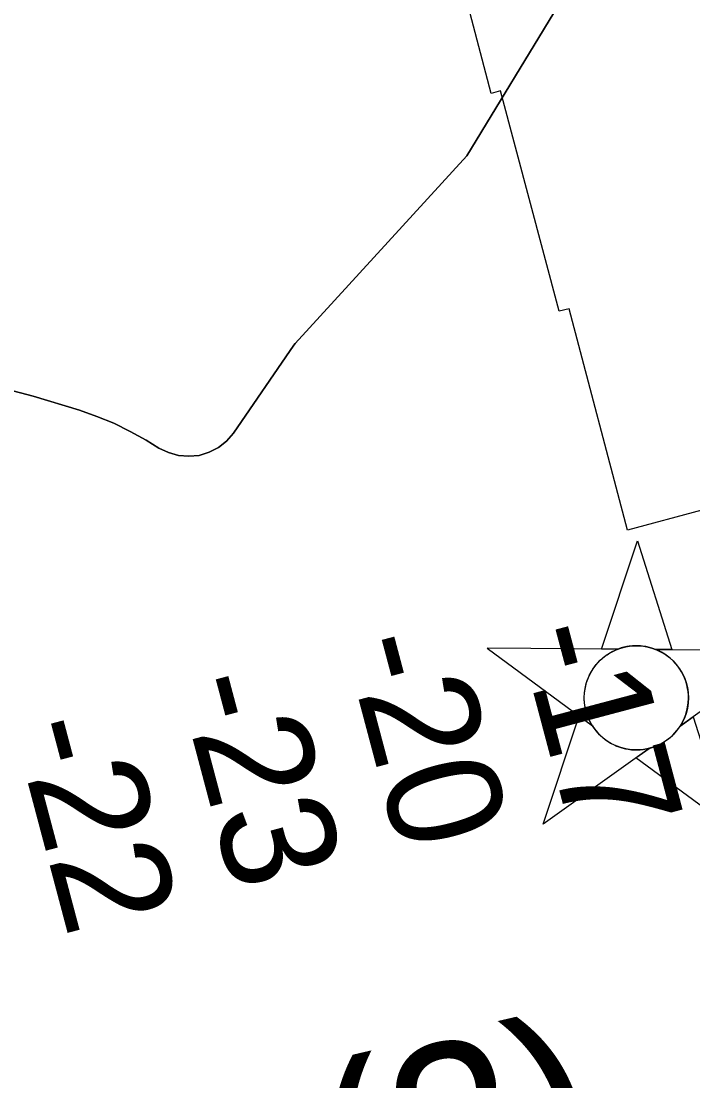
# Model space of a CAD drawing. Extents: x 3250478 to 3288318, y 788638 to 816472.
# Drawn here: x 3277390 to 3277784, y 798188 to 798809 of the extents above; entities that cross this region are included whole.
import ezdxf

# ---------------------------------------------------------------- set-up
doc = ezdxf.new("R2010")
doc.units = 0
for name, color, linetype in [('V-CHAN-NAID', 7, 'Continuous'), ('V-RIVR-RANG', 7, 'Continuous'), ('V-RRAP-RVMT', 7, 'Continuous'), ('V-TOPO-DPTH', 7, 'Continuous'), ('V-TOPO-MINR', 7, 'Continuous')]:
    doc.layers.add(name, color=color, linetype=linetype)

msp = doc.modelspace()

# ---------------------------------------------------------------- linework, layer by layer
at = {"layer": 'V-CHAN-NAID'}
for points in [[(3277739.85, 798441.3), (3277730.26, 798441.36), (3277751.39, 798504.85), (3277771.61, 798441.07), (3277762.03, 798441.14), (3277760.45, 798441.72), (3277758.36, 798442.34), (3277756.32, 798442.79), (3277754.28, 798443.1), (3277753.11, 798443.21), (3277751.58, 798443.29), (3277749.86, 798443.29), (3277748.49, 798443.22), (3277746.58, 798443.02), (3277745.21, 798442.8), (3277743.43, 798442.41), (3277741.9, 798441.99), (3277740.87, 798441.66)], [(3277739.85, 798441.3), (3277663.36, 798441.84), (3277724.93, 798396.44), (3277723.81, 798398.35), (3277723, 798399.98), (3277722.18, 798401.94), (3277721.48, 798404), (3277721.12, 798405.32), (3277720.76, 798406.95), (3277720.51, 798408.39), (3277720.32, 798409.99), (3277720.21, 798411.73), (3277720.2, 798413.31), (3277720.31, 798415.38), (3277720.49, 798417), (3277720.88, 798419.2), (3277721.37, 798421.12), (3277721.97, 798423.01), (3277722.62, 798424.69), (3277723.35, 798426.28), (3277724.16, 798427.81), (3277725.23, 798429.55), (3277726.26, 798431.02), (3277727.26, 798432.29), (3277728.26, 798433.44), (3277729.57, 798434.77), (3277730.62, 798435.74), (3277732.34, 798437.13), (3277733.55, 798438), (3277735.23, 798439.07), (3277736.97, 798440.02), (3277738.41, 798440.7)], [(3277762.03, 798441.14), (3277838.52, 798440.6), (3277776.32, 798396.07), (3277777.23, 798397.56), (3277778.21, 798399.41), (3277778.92, 798400.99), (3277779.66, 798402.95), (3277780.2, 798404.73), (3277780.6, 798406.37), (3277780.96, 798408.38), (3277781.15, 798409.96), (3277781.27, 798412.16), (3277781.24, 798414.22), (3277781.06, 798416.44), (3277780.79, 798418.2), (3277780.3, 798420.43), (3277779.66, 798422.57), (3277778.91, 798424.56), (3277778.26, 798426), (3277777.25, 798427.92), (3277776.19, 798429.64), (3277774.98, 798431.34), (3277773.72, 798432.88), (3277772.44, 798434.24), (3277770.81, 798435.78), (3277769.07, 798437.19), (3277767.39, 798438.37), (3277765.5, 798439.5), (3277764.03, 798440.26)], [(3277758.29, 798383.17), (3277696.08, 798338.65), (3277717.21, 798402.13), (3277724.93, 798396.44), (3277725.56, 798395.47), (3277726.94, 798393.62), (3277728.16, 798392.2), (3277729.62, 798390.7), (3277731.01, 798389.45), (3277732.47, 798388.29), (3277733.87, 798387.3), (3277735.55, 798386.27), (3277737.26, 798385.36), (3277739.05, 798384.54), (3277740.5, 798383.99), (3277742.13, 798383.46), (3277744.35, 798382.9), (3277745.88, 798382.61), (3277747.91, 798382.35), (3277749.45, 798382.25), (3277751.31, 798382.23), (3277753, 798382.3), (3277754.71, 798382.48), (3277756.61, 798382.79)], [(3277776.32, 798396.07), (3277784.11, 798401.65), (3277804.34, 798337.88), (3277750.49, 798377.59), (3277758.29, 798383.17), (3277759.95, 798383.64), (3277761.56, 798384.2), (3277763.72, 798385.12), (3277765.46, 798386), (3277767.32, 798387.12), (3277769.06, 798388.33), (3277770.61, 798389.57), (3277771.9, 798390.74), (3277773.28, 798392.16), (3277774.49, 798393.56), (3277775.61, 798395.03)]]:
    msp.add_lwpolyline(points, close=True, dxfattribs=at)
msp.add_circle((3277750.74, 798412.76), 30.54, dxfattribs=at)
at = {"layer": 'V-RRAP-RVMT'}
for points in [[(3277745.51, 798511.04), (3277711.36, 798640.8), (3277705.41, 798639.24), (3277671.12, 798768.5), (3277665.67, 798766.96), (3277635.57, 798881.66), (3277629.81, 798879.8), (3277586, 799012.13), (3277592.48, 799014.58), (3277551.62, 799141.8), (3277874.74, 799246.05)], [(3277874.74, 799246.05), (3277915.67, 799118.72), (3277950.45, 799130.36), (3277993.68, 798997.22), (3277991.73, 798996.4), (3278027.13, 798863.28), (3277939.42, 798839.13), (3277972.12, 798716.3), (3278014.9, 798727.39), (3278050.53, 798593), (3277745.51, 798511.04)]]:
    msp.add_lwpolyline(points, dxfattribs=at)
at = {"layer": 'V-TOPO-DPTH'}
for points in [[(3277550.69, 798620.48), (3277651.29, 798730.45), (3277705.17, 798818.56), (3277727.22, 798904.22), (3277754.18, 799036.4), (3277759.1, 799114.72), (3277761.57, 799175.92), (3277754.24, 799232.22), (3277710.2, 799313.01), (3277683.29, 799337.49), (3277604.98, 799410.95), (3277565.83, 799472.15), (3277504.66, 799543.16), (3277445.93, 799616.61), (3277418.93, 799664.57)], [(3277418.93, 799664.57), (3277445.93, 799616.61), (3277504.66, 799543.16), (3277565.83, 799472.15), (3277604.98, 799410.95), (3277683.29, 799337.49), (3277710.2, 799313.01), (3277754.24, 799232.22), (3277761.57, 799175.92), (3277759.1, 799114.72), (3277754.18, 799036.4), (3277727.22, 798904.22), (3277705.17, 798818.56), (3277651.29, 798730.45), (3277550.69, 798620.48)], [(3277381.4, 798593.66), (3277397.04, 798589.58), (3277424.26, 798581.24), (3277434.42, 798577.7), (3277444.36, 798573.67), (3277453.98, 798568.91), (3277463.37, 798563.66), (3277470.82, 798559.13), (3277476.46, 798556.52), (3277482.26, 798554.78), (3277488.29, 798554.37), (3277494.49, 798554.84), (3277500.38, 798556.72), (3277505.76, 798559.39), (3277510.36, 798563.24), (3277514.46, 798567.88), (3277549.9, 798619.37), (3277550.69, 798620.48)], [(3277550.69, 798620.48), (3277549.9, 798619.37), (3277514.46, 798567.88), (3277510.36, 798563.24), (3277505.76, 798559.39), (3277500.38, 798556.72), (3277494.49, 798554.84), (3277488.29, 798554.37), (3277482.26, 798554.78), (3277476.46, 798556.52), (3277470.82, 798559.13), (3277463.37, 798563.66), (3277453.98, 798568.91), (3277444.36, 798573.67), (3277434.42, 798577.7), (3277424.26, 798581.24), (3277397.04, 798589.58), (3277381.4, 798593.66)]]:
    msp.add_lwpolyline(points, dxfattribs=at)
at = {"layer": 'V-TOPO-MINR'}
for points in [[(3277550.69, 798620.48), (3277651.29, 798730.45), (3277705.17, 798818.56), (3277727.22, 798904.22), (3277754.18, 799036.4), (3277759.1, 799114.72), (3277761.57, 799175.92), (3277754.24, 799232.22), (3277710.2, 799313.01), (3277683.29, 799337.49), (3277604.98, 799410.95), (3277565.83, 799472.15), (3277504.66, 799543.16), (3277445.93, 799616.61), (3277418.93, 799664.57)], [(3277381.4, 798593.66), (3277397.04, 798589.58), (3277424.26, 798581.24), (3277434.42, 798577.7), (3277444.36, 798573.67), (3277453.98, 798568.91), (3277463.37, 798563.66), (3277470.82, 798559.13), (3277476.46, 798556.52), (3277482.26, 798554.78), (3277488.29, 798554.37), (3277494.49, 798554.84), (3277500.38, 798556.72), (3277505.76, 798559.39), (3277510.36, 798563.24), (3277514.46, 798567.88), (3277549.9, 798619.37), (3277550.69, 798620.48)]]:
    msp.add_lwpolyline(points, dxfattribs=at)

# ---------------------------------------------------------------- texts
at = {"layer": 'V-CHAN-NAID'}
for s, rotation, p in [('CROWN VANTAGE OUTFLOW (260.1)', 13.71195, (3275402.34, 798798.91)), ('TRANSMONTAIGNE (259.9) (2)', 13.06155, (3275861.22, 797695.74))]:
    msp.add_text(s, height=100, rotation=rotation, dxfattribs=at).set_placement(p)
at = {"layer": 'V-RIVR-RANG'}
for s, p in [('-17', (3277680.99, 798450.94)), ('-20', (3277579.13, 798444.88)), ('-23', (3277481.81, 798421.75)), ('-22', (3277385.23, 798395.82))]:
    msp.add_text(s, height=67, rotation=284.86947, dxfattribs=at).set_placement(p)

doc.saveas('drawing.dxf')
